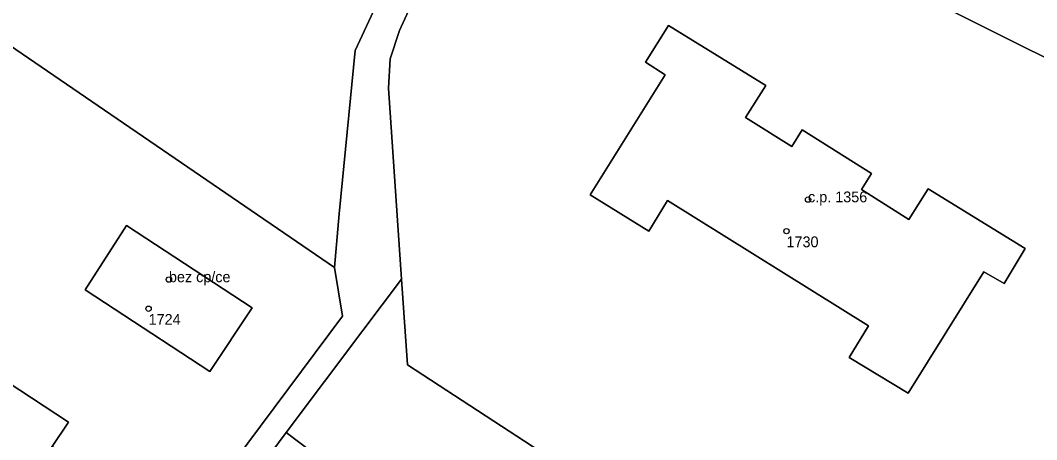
# Model space of a CAD drawing. Extents: x -878211 to -870363, y -1058464 to -1052522.
# Drawn here: x -874924.6 to -874830.2, y -1055754.7 to -1055715.8 of the extents above; entities that cross this region are included whole.
import ezdxf

# ---------------------------------------------------------------- set-up
doc = ezdxf.new("R2010")
doc.units = 0
for name, color, linetype in [('Definiční body', 7, 'Continuous'), ('Polygon budovy', 7, 'Continuous'), ('Polygon parcely', 7, 'Continuous')]:
    doc.layers.add(name, color=color, linetype=linetype)

msp = doc.modelspace()

# ---------------------------------------------------------------- linework, layer by layer
at = {"layer": 'Definiční body'}
for centre in [(-874851.42, -1055732.45994), (-874853.42, -1055735.38994), (-874910.82, -1055739.87994), (-874912.71, -1055742.58994)]:
    msp.add_circle(centre, 0.25, dxfattribs=at)
at = {"layer": 'Polygon budovy'}
for points in [[(-874835.08, -1055739.15), (-874833.19, -1055740.26), (-874831.23, -1055737.01), (-874840.25, -1055731.47), (-874842.06, -1055734.3), (-874846.45, -1055731.53), (-874845.51, -1055730.04), (-874851.96, -1055725.99), (-874852.92, -1055727.52), (-874857.22, -1055724.85), (-874855.34, -1055721.87), (-874864.39, -1055716.29), (-874866.54, -1055719.72), (-874864.69, -1055720.88), (-874871.66, -1055732.01), (-874866.23, -1055735.38), (-874864.47, -1055732.53), (-874845.79, -1055744.17), (-874847.59, -1055747.11), (-874842.11, -1055750.44)], [(-874918.6, -1055740.84), (-874907.02, -1055748.4), (-874903.08, -1055742.51), (-874914.77, -1055734.87)], [(-874947.76, -1055735.18), (-874955.36, -1055746.88), (-874954.56, -1055747.42), (-874949.53, -1055750.74), (-874933.82, -1055761.03), (-874933.51, -1055760.53), (-874927.67, -1055764.27), (-874927.13, -1055763.48), (-874924.58, -1055759.7), (-874923.08, -1055757.44), (-874921.66, -1055755.37), (-874920.16, -1055753.12), (-874938.36, -1055741.18)]]:
    msp.add_lwpolyline(points, close=True, dxfattribs=at)
msp.add_lwpolyline([(-874893.81, -1055758.67), (-874899.93, -1055754.08), (-874916.54, -1055776.42)], dxfattribs=at)
at = {"layer": 'Polygon parcely'}
for points in [[(-874992.64, -1055678.62), (-874968.96, -1055688.35), (-874932.81, -1055713.2), (-874895.44, -1055738.75), (-874895.01, -1055733.79), (-874893.52, -1055718.62), (-874880.16, -1055689.97), (-874873.92, -1055684.88), (-874881.88, -1055662.04), (-874882.06, -1055661.54), (-874886.81, -1055661.49), (-874931.65, -1055665.3), (-874925.16, -1055681.24), (-874928.75, -1055688.61), (-874955.3, -1055675.55), (-874981.44, -1055662.93), (-874984.59, -1055661.41), (-874985.66, -1055663.52), (-875004.44, -1055654.55)], [(-874952.35, -1055755.06), (-874923.63, -1055775.02), (-874920.44, -1055777.23), (-874911.55, -1055765.3), (-874911.11, -1055765.26), (-874894.69, -1055743.27), (-874895.44, -1055738.75), (-874932.81, -1055713.2)], [(-874834.8, -1055782.87), (-874888.66, -1055747.81), (-874889.21, -1055739.85), (-874892.79, -1055744.6), (-874899.93, -1055754.08), (-874893.81, -1055758.67)], [(-874938.36, -1055741.18), (-874920.16, -1055753.12), (-874921.66, -1055755.37), (-874919.65, -1055756.72), (-874921.02, -1055758.79), (-874923.08, -1055757.44), (-874924.58, -1055759.7), (-874923.2, -1055760.6), (-874924.26, -1055764.26), (-874927.13, -1055763.48)], [(-874893.81, -1055758.67), (-874899.93, -1055754.08), (-874916.54, -1055776.42)]]:
    msp.add_lwpolyline(points, dxfattribs=at)
for points in [[(-874872.06, -1055687.14), (-874878.28, -1055692.17), (-874879.16, -1055694.43), (-874801.27, -1055733.29), (-874794.82, -1055722.79), (-874793.78, -1055720.54), (-874794.9, -1055717.88), (-874820.67, -1055707.83), (-874822.07, -1055711.65), (-874844.37, -1055702.96), (-874842.9, -1055699.15), (-874870, -1055688.54)], [(-874880.16, -1055689.97), (-874893.52, -1055718.62), (-874895.01, -1055733.79), (-874895.44, -1055738.75), (-874894.69, -1055743.27), (-874911.11, -1055765.26), (-874911.55, -1055765.3), (-874920.44, -1055777.23), (-874920.19, -1055777.4), (-874918.35, -1055775.04), (-874916.54, -1055776.42), (-874899.93, -1055754.08), (-874892.79, -1055744.6), (-874889.21, -1055739.85), (-874890.42, -1055722.13), (-874890.26, -1055719.4), (-874889.4, -1055716.78), (-874879.16, -1055694.43), (-874878.28, -1055692.17)], [(-874889.21, -1055739.85), (-874888.66, -1055747.81), (-874834.8, -1055782.87), (-874819.95, -1055759.02), (-874820.67, -1055756.78), (-874818.23, -1055753), (-874812.5, -1055751.61), (-874801.27, -1055733.29), (-874879.16, -1055694.43), (-874889.4, -1055716.78), (-874890.26, -1055719.4), (-874890.42, -1055722.13)], [(-874845.51, -1055730.04), (-874851.96, -1055725.99), (-874852.92, -1055727.52), (-874857.22, -1055724.85), (-874855.34, -1055721.87), (-874864.39, -1055716.29), (-874866.54, -1055719.72), (-874864.69, -1055720.88), (-874871.66, -1055732.01), (-874866.23, -1055735.38), (-874864.47, -1055732.53), (-874845.79, -1055744.17), (-874847.59, -1055747.11), (-874842.11, -1055750.44), (-874835.08, -1055739.15), (-874833.19, -1055740.26), (-874831.23, -1055737.01), (-874840.25, -1055731.47), (-874842.06, -1055734.3), (-874846.45, -1055731.53)], [(-874845.51, -1055730.04), (-874846.45, -1055731.53), (-874842.06, -1055734.3), (-874840.25, -1055731.47), (-874831.23, -1055737.01), (-874833.19, -1055740.26), (-874835.08, -1055739.15), (-874842.11, -1055750.44), (-874847.59, -1055747.11), (-874845.79, -1055744.17), (-874864.47, -1055732.53), (-874866.23, -1055735.38), (-874871.66, -1055732.01), (-874864.69, -1055720.88), (-874866.54, -1055719.72), (-874864.39, -1055716.29), (-874855.34, -1055721.87), (-874857.22, -1055724.85), (-874852.92, -1055727.52), (-874851.96, -1055725.99)], [(-874918.6, -1055740.84), (-874914.77, -1055734.87), (-874903.08, -1055742.51), (-874907.02, -1055748.4)], [(-874918.6, -1055740.84), (-874907.02, -1055748.4), (-874903.08, -1055742.51), (-874914.77, -1055734.87)], [(-874924.58, -1055759.7), (-874923.08, -1055757.44), (-874921.02, -1055758.79), (-874919.65, -1055756.72), (-874921.66, -1055755.37), (-874920.16, -1055753.12), (-874938.36, -1055741.18), (-874947.76, -1055735.18), (-874955.36, -1055746.88), (-874954.56, -1055747.42), (-874955.56, -1055748.82), (-874950.45, -1055752.16), (-874949.53, -1055750.74), (-874933.82, -1055761.03), (-874933.51, -1055760.53), (-874927.67, -1055764.27), (-874927.13, -1055763.48), (-874924.26, -1055764.26), (-874923.2, -1055760.6)]]:
    msp.add_lwpolyline(points, close=True, dxfattribs=at)

# ---------------------------------------------------------------- texts
at = {"layer": 'Definiční body'}
for s, p in [('c.p. 1356', (-874851.42, -1055732.71)), ('1730', (-874853.42, -1055736.879)), ('bez cp/ce', (-874910.82, -1055740.129)), ('1724', (-874912.71, -1055744.079))]:
    msp.add_text(s, height=0.999996, dxfattribs=at).set_placement(p)

doc.saveas('drawing.dxf')
